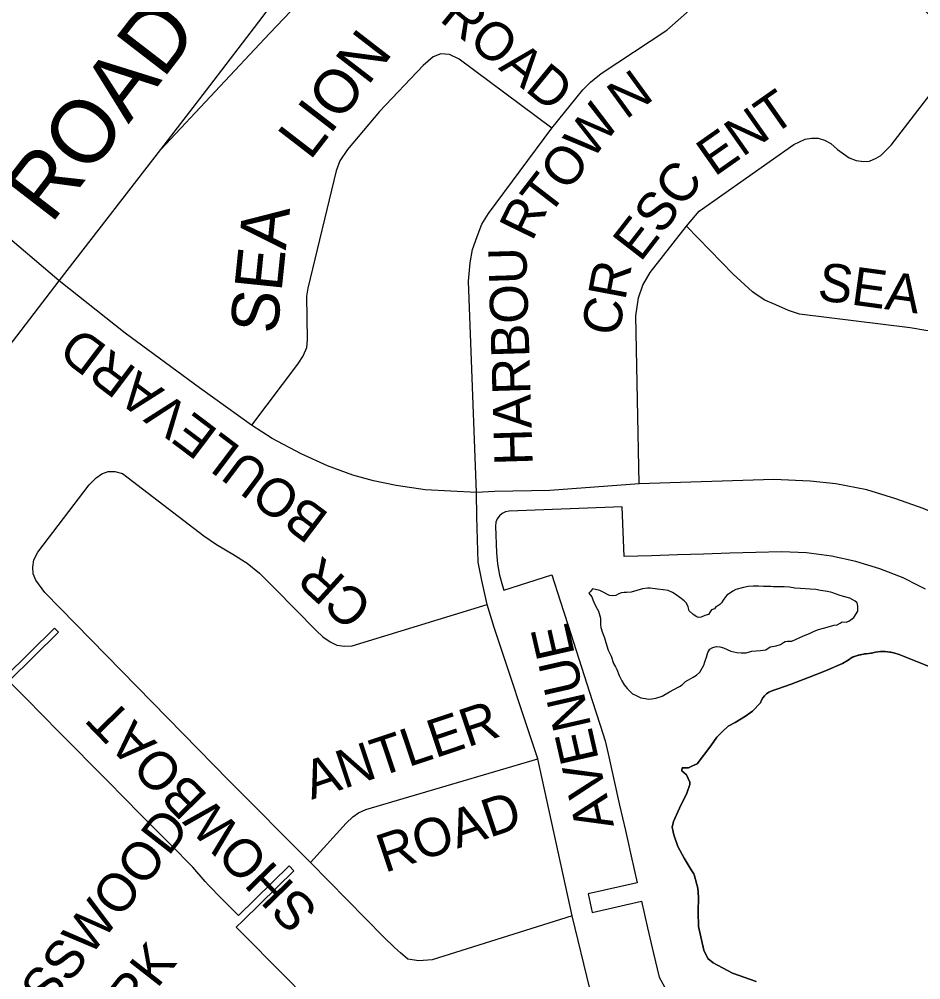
# Model space of a CAD drawing. Extents: x 586326 to 623965, y 4819854 to 4857850.
# Drawn here: x 599080 to 599553, y 4841337 to 4841841 of the extents above; entities that cross this region are included whole.
import ezdxf

# ---------------------------------------------------------------- set-up
doc = ezdxf.new("R2010")
doc.units = 0
for name, color, linetype in [('Major Rds and Hwys', 7, 'Continuous'), ('Major Rds Lbls', 7, 'Continuous'), ('Minor Rd Lbls', 7, 'Continuous'), ('Minor Rds', 7, 'Continuous'), ('Park Lbls', 7, 'Continuous'), ('Park Outlines', 7, 'Continuous'), ('Proposed Secondary Rds', 7, 'Continuous'), ('Secondary Rds Lbls', 7, 'Continuous'), ('SWM Ponds', 7, 'Continuous')]:
    doc.layers.add(name, color=color, linetype=linetype)

msp = doc.modelspace()

# ---------------------------------------------------------------- linework, layer by layer
at = {"layer": 'Major Rds and Hwys'}
for points in [[(599101.42, 4841703.8), (599067.09, 4841732.71), (599037.15, 4841755.66), (599007.35, 4841779.69), (598985.25, 4841803), (598970.88, 4841821.58), (598957.81, 4841844.2), (598949.09, 4841863.57), (598941.72, 4841886.27), (598936.46, 4841907.65), (598933.98, 4841929.46), (598934.22, 4841957.41), (598936.94, 4841979.77), (598942.29, 4842005.09), (598950.72, 4842029.68), (598987.29, 4842117.06), (599006.06, 4842168.43), (599010.07, 4842191.79)], [(599154.72, 4841772.63), (599180.38, 4841806.08), (599206.04, 4841839.53), (599254.56, 4841903.62), (599325.01, 4841983.71), (599356.38, 4842019.33)], [(599154.72, 4841772.63), (599211.66, 4841833.4), (599267.33, 4841891.87), (599313.29, 4841939.62), (599346.74, 4841965.92), (599395.51, 4841985.83), (599429.38, 4841990.74), (599448.22, 4841992.92), (599480.22, 4841990.84), (599510.25, 4841983.8), (599533.15, 4841971.69), (599582.09, 4841937.48), (599729.86, 4841811.67)], [(599101.42, 4841703.8), (599154.72, 4841772.63)], [(598834.26, 4841401.91), (598917.61, 4841486.97), (598988.97, 4841557.11), (599101.42, 4841703.8)]]:
    msp.add_lwpolyline(points, dxfattribs=at)
at = {"layer": 'Minor Rds'}
for points in [[(599430.34, 4841732.39), (599437.1, 4841740.3), (599486.76, 4841775.23), (599492.69, 4841778.05), (599496, 4841778.62), (599499.39, 4841778.55), (599502.81, 4841777.6), (599506.1, 4841775.75), (599509.61, 4841772.72), (599515.79, 4841768.32), (599519.42, 4841766.92), (599523.19, 4841766.41), (599526.31, 4841766.56), (599529.91, 4841768.04), (599532.31, 4841769.47), (599537.69, 4841774.88), (599568.73, 4841815.16), (599570.65, 4841819.26), (599571.48, 4841823.63), (599571.37, 4841827.16), (599570.14, 4841830.56), (599568.22, 4841833.78), (599505.92, 4841890.63)], [(599359.85, 4841783.74), (599376.09, 4841803.88), (599378.08, 4841806.01), (599380.05, 4841807.9), (599381.96, 4841809.58), (599385.72, 4841812.56), (599420.05, 4841835.23), (599458.77, 4841869.38)], [(599359.85, 4841783.74), (599311.18, 4841819.96), (599306.2, 4841822.51), (599301.62, 4841822.71), (599297.51, 4841821.19), (599292.25, 4841816.75), (599269.45, 4841792.48), (599252.56, 4841772.59), (599248.61, 4841766.67), (599246.6, 4841761.49), (599231.79, 4841699.92), (599231.18, 4841695.67), (599231.44, 4841672.96), (599231.07, 4841668.75), (599229.43, 4841664.63), (599226.33, 4841660.08), (599202.21, 4841628.06)], [(599320.25, 4841592.77), (599316.12, 4841703.57), (599316.95, 4841713.28), (599318.26, 4841720.13), (599320.56, 4841727.11), (599323.06, 4841733.49), (599326.55, 4841739.09), (599359.85, 4841783.74)], [(599701.46, 4841706.74), (599647.5, 4841755.35), (599644.1, 4841757.43), (599640.51, 4841758.52), (599637.31, 4841758.28), (599634.15, 4841757.17), (599630.28, 4841754.6), (599626.06, 4841750.3), (599574.82, 4841683.62), (599571.24, 4841679.96), (599568.54, 4841678.34), (599565.63, 4841677.18), (599561.71, 4841676.94), (599555.98, 4841677.68), (599547.67, 4841679.16), (599489.71, 4841686.29), (599483.91, 4841688.24), (599477.28, 4841691.13), (599471.56, 4841693.73), (599467.45, 4841696.36), (599465.07, 4841698.08), (599454.92, 4841707.3), (599430.34, 4841732.39)], [(599405.66, 4841597.32), (599403.84, 4841685.38), (599405.19, 4841694.91), (599407.44, 4841701.49), (599411.31, 4841708.09), (599430.34, 4841732.39)], [(599233.24, 4841398.81), (599190.36, 4841441.89), (599093.86, 4841540.47), (599089.24, 4841546.82), (599087.71, 4841550.2), (599087.61, 4841553.71), (599088.15, 4841557.47), (599090.26, 4841561.5), (599117.18, 4841596.9), (599120.75, 4841600.53), (599123.76, 4841602.66), (599127.15, 4841603.75), (599130.66, 4841603.84), (599134.64, 4841602.82), (599177.21, 4841570.16), (599183.96, 4841565.63), (599192.48, 4841560.47), (599200.01, 4841555.78), (599206.45, 4841550.45), (599214.46, 4841542.55), (599236.12, 4841520.4), (599239.71, 4841517.15), (599243.47, 4841514.51), (599246.94, 4841512.84), (599251.03, 4841512.34), (599255.12, 4841512.42), (599325.8, 4841534.19)], [(599325.8, 4841534.19), (599323, 4841546.74), (599321.2, 4841556.24), (599320.43, 4841580.03), (599320.25, 4841592.77)], [(599352.49, 4841453.12), (599329.52, 4841521.99), (599325.8, 4841534.19)], [(599233.24, 4841398.81), (599251.97, 4841419.47), (599255.49, 4841422.79), (599258.41, 4841424.9), (599262.24, 4841426.71), (599352.49, 4841453.12)], [(599370.49, 4841370.89), (599352.49, 4841453.12)], [(599370.49, 4841370.89), (599297.07, 4841347.81), (599290.02, 4841347.23), (599284.2, 4841348.22), (599280.39, 4841351.46), (599277.2, 4841354.2), (599271.67, 4841359.79), (599233.24, 4841398.81)], [(599394.65, 4841303.71), (599389.58, 4841310.02), (599387.02, 4841314.32), (599384.69, 4841319.11), (599382.07, 4841325.6), (599379.68, 4841332.73), (599370.49, 4841370.89)]]:
    msp.add_lwpolyline(points, dxfattribs=at)
at = {"layer": 'Park Outlines'}
for points in [[(599555.74, 4841542.18), (599552.2, 4841543.95), (599552.19, 4841543.93), (599552.2, 4841543.95), (599543.99, 4841548.03), (599531.78, 4841552.89), (599519.22, 4841556.71), (599506.38, 4841559.46), (599493.35, 4841561.14), (599480.23, 4841561.73), (599466.81, 4841561.37), (599453.1, 4841560.94), (599439.39, 4841560.51), (599425.68, 4841560.07), (599411.97, 4841559.64), (599397.66, 4841559.19), (599396.68, 4841585.24), (599337.48, 4841583.02), (599337.47, 4841583.02), (599335.54, 4841582.7), (599333.77, 4841581.88), (599332.26, 4841580.63), (599331.13, 4841579.03), (599330.45, 4841577.2), (599330.26, 4841575.25), (599330.79, 4841561.24), (599331.28, 4841555.35), (599332.3, 4841549.54), (599333.84, 4841543.84), (599334.55, 4841541.64), (599359.78, 4841549.72), (599359.78, 4841549.72), (599364.15, 4841536.09), (599368.33, 4841523.03), (599372.52, 4841509.96), (599376.7, 4841496.9), (599380.89, 4841483.84), (599385.08, 4841470.78), (599387.67, 4841462.69), (599389.25, 4841455.73), (599392.29, 4841442.35), (599395.34, 4841428.98), (599398.38, 4841415.61), (599399.46, 4841410.85), (599399.46, 4841410.85), (599401.42, 4841402.23), (599404.6, 4841388.27), (599378.77, 4841382.39), (599380.99, 4841372.65), (599406.82, 4841378.52), (599409.99, 4841364.56), (599413.04, 4841351.19), (599416.16, 4841338.76), (599421.61, 4841328.66)], [(599229.08, 4841329.84), (599220.49, 4841338.5), (599211.91, 4841347.17), (599203.32, 4841355.83), (599194.96, 4841364.26), (599194.32, 4841364.92), (599197.89, 4841368.42), (599224.48, 4841394.45), (599221.97, 4841397.02), (599195.37, 4841370.99), (599186.41, 4841380.12), (599179.9, 4841386.76), (599177.99, 4841388.95), (599171.56, 4841396.36), (599169.87, 4841398.06), (599161.29, 4841406.73), (599152.71, 4841415.4), (599144.13, 4841424.07), (599135.55, 4841432.74), (599126.97, 4841441.41), (599118.38, 4841450.08), (599109.8, 4841458.75), (599101.22, 4841467.42), (599092.64, 4841476.09), (599084.06, 4841484.76), (599075.06, 4841493.85), (599100.99, 4841519.52), (599098.88, 4841521.65), (599072.95, 4841495.99)], [(599561.13, 4841500.19), (599541.97, 4841507.91), (599539.59, 4841508.67), (599537.62, 4841509.08), (599537.13, 4841509.18), (599534.64, 4841509.42), (599532.14, 4841509.39), (599529.65, 4841509.1), (599529.52, 4841509.07), (599527.38, 4841508.58), (599527.21, 4841508.54), (599527.01, 4841508.52), (599526.06, 4841508.41), (599523.83, 4841508.17), (599523.22, 4841508.04), (599520.51, 4841507.46), (599520, 4841507.3), (599517.27, 4841506.43), (599517.12, 4841506.32), (599515.18, 4841504.92), (599512.2, 4841503.18), (599503.31, 4841499.36), (599494.33, 4841495.75), (599485.27, 4841492.35), (599478.25, 4841489.9), (599476.13, 4841489.17), (599474.79, 4841488.71), (599473.52, 4841488.07), (599472.35, 4841487.26), (599471.31, 4841486.28), (599470.42, 4841485.18), (599469.69, 4841483.95), (599469.14, 4841482.64), (599465.03, 4841478.25), (599461.36, 4841475.53), (599455.89, 4841472.3), (599452.33, 4841470.38), (599449.12, 4841467.43), (599446.32, 4841464.52), (599443.23, 4841459.94), (599435.92, 4841450.65), (599433.57, 4841449.46), (599431.47, 4841448.4), (599428.18, 4841448.44), (599427.95, 4841446.84), (599430.47, 4841444.86), (599432.19, 4841441.04), (599432.22, 4841439.78), (599430.63, 4841435.17), (599426.71, 4841427.28), (599425.87, 4841425.39), (599423.61, 4841420.41), (599422.9, 4841417.4), (599423.8, 4841413.37), (599425.89, 4841407.26), (599429.2, 4841401.09), (599432.77, 4841395.09), (599434.3, 4841392.99), (599434.6, 4841391.9), (599436.35, 4841385.38), (599436.77, 4841380.72), (599436.49, 4841372.91), (599436.69, 4841365.22), (599439.45, 4841352.85), (599441.68, 4841348.54), (599444.31, 4841346.22), (599454.52, 4841340.87), (599467.03, 4841336.51)], [(599467.03, 4841336.51), (599454.52, 4841340.87), (599444.31, 4841346.22), (599441.68, 4841348.54), (599439.45, 4841352.85), (599436.69, 4841365.22), (599436.49, 4841372.91), (599436.77, 4841380.72), (599436.35, 4841385.38), (599434.6, 4841391.9), (599434.3, 4841392.99), (599432.77, 4841395.09), (599429.2, 4841401.09), (599425.89, 4841407.26), (599423.8, 4841413.37), (599422.9, 4841417.4), (599423.61, 4841420.41), (599425.87, 4841425.39), (599426.71, 4841427.28), (599430.63, 4841435.17), (599432.22, 4841439.78), (599432.19, 4841441.04), (599430.47, 4841444.86), (599427.95, 4841446.84), (599428.18, 4841448.44), (599431.47, 4841448.4), (599433.57, 4841449.46), (599435.92, 4841450.65), (599443.23, 4841459.94), (599446.32, 4841464.52), (599449.12, 4841467.43), (599452.33, 4841470.38), (599455.89, 4841472.3), (599461.36, 4841475.53), (599465.03, 4841478.25), (599469.14, 4841482.64), (599469.69, 4841483.95), (599470.42, 4841485.18), (599471.31, 4841486.28), (599472.35, 4841487.26), (599473.52, 4841488.07), (599474.79, 4841488.71), (599476.13, 4841489.17), (599478.25, 4841489.9), (599485.27, 4841492.35), (599494.33, 4841495.75), (599503.31, 4841499.36), (599512.2, 4841503.18), (599515.18, 4841504.92), (599517.12, 4841506.32), (599520, 4841507.3), (599523.22, 4841508.04), (599526.06, 4841508.41), (599527.01, 4841508.52), (599527.38, 4841508.58), (599529.52, 4841509.07), (599532.14, 4841509.39), (599534.64, 4841509.42), (599537.13, 4841509.18), (599537.62, 4841509.08), (599539.59, 4841508.67), (599541.97, 4841507.91), (599561.13, 4841500.19)]]:
    msp.add_lwpolyline(points, dxfattribs=at)
at = {"layer": 'Proposed Secondary Rds'}
for points in [[(599202.21, 4841628.06), (599175.03, 4841647.71), (599136, 4841676.4), (599101.42, 4841703.8)], [(599320.25, 4841592.77), (599293.28, 4841594.26), (599278.11, 4841596.44), (599266.17, 4841599.02), (599255.44, 4841601.99), (599242.09, 4841606.8), (599228.39, 4841613.15), (599213.03, 4841621.17), (599202.21, 4841628.06)], [(599405.66, 4841597.32), (599358.7, 4841593.93), (599329.76, 4841593.35), (599320.25, 4841592.77)], [(599592.51, 4841564.83), (599567.78, 4841578.69), (599554.49, 4841584.44), (599540.26, 4841589.49), (599524.93, 4841594.19), (599508.78, 4841597.31), (599495.21, 4841598.82), (599476.28, 4841599.67), (599405.66, 4841597.32)]]:
    msp.add_lwpolyline(points, dxfattribs=at)
at = {"layer": 'SWM Ponds'}
msp.add_lwpolyline([(599398.95, 4841540.42), (599397.67, 4841540.33), (599396.17, 4841540.28), (599394.49, 4841539.53), (599393.27, 4841538.9), (599391.52, 4841538.68), (599390.01, 4841538.77), (599388.91, 4841539.39), (599386.78, 4841540.56), (599385.04, 4841541.44), (599381.03, 4841542.38), (599380.12, 4841540.9), (599379.14, 4841539.96), (599380.81, 4841538.05), (599381.33, 4841536.55), (599382.6, 4841533.49), (599384.19, 4841530.55), (599384.68, 4841529.31), (599385.38, 4841526.94), (599385.36, 4841524.89), (599385.26, 4841523.51), (599385.5, 4841522.1), (599386.26, 4841519.81), (599387.33, 4841516.66), (599388.04, 4841514.15), (599389.35, 4841510.22), (599390.84, 4841506.99), (599392.18, 4841503.26), (599393.09, 4841501.46), (599393.8, 4841500.05), (599395.16, 4841496.8), (599396.51, 4841494.16), (599397.73, 4841491.99), (599399.26, 4841490.06), (599401.11, 4841488.38), (599402.12, 4841487.34), (599403.59, 4841486.57), (599406.42, 4841485.21), (599408.84, 4841484.89), (599410.26, 4841484.52), (599412.16, 4841484.61), (599414.37, 4841484.95), (599417.71, 4841486.12), (599421.47, 4841488.28), (599423.85, 4841489.46), (599426.66, 4841491.04), (599428.18, 4841492.04), (599429.82, 4841493.68), (599431.49, 4841494.57), (599433.83, 4841496.02), (599435.68, 4841497.13), (599437.34, 4841498.63), (599439.54, 4841502.38), (599440.01, 4841504.08), (599440.87, 4841506.58), (599441.68, 4841508.86), (599442.62, 4841510.68), (599444.22, 4841511.49), (599446.13, 4841512.07), (599447.86, 4841511.94), (599449.81, 4841511.31), (599453.68, 4841509.58), (599456.89, 4841509.02), (599459.16, 4841508.82), (599461.62, 4841508.85), (599464.66, 4841509.63), (599469.27, 4841509.93), (599472.09, 4841510.27), (599474.29, 4841511.84), (599477.35, 4841512.49), (599479.67, 4841513.11), (599481.32, 4841514.14), (599482.13, 4841514.71), (599483.34, 4841514.86), (599485.6, 4841514.8), (599491.43, 4841517.43), (599495.18, 4841519.12), (599497.37, 4841520.2), (599499.72, 4841521.04), (599502.23, 4841521.76), (599507.78, 4841523.26), (599509.4, 4841523.46), (599510.93, 4841524.33), (599512, 4841525.07), (599514.15, 4841524.92), (599515.51, 4841525.37), (599518.08, 4841527.25), (599520.25, 4841530.66), (599520.21, 4841533.25), (599519.94, 4841534.92), (599518.86, 4841535.88), (599516.02, 4841537.38), (599512.83, 4841538.28), (599510.41, 4841539.08), (599508.62, 4841539.75), (599506.64, 4841540.32), (599504.31, 4841540.93), (599500.63, 4841541.5), (599498.31, 4841541.96), (599495.35, 4841542.22), (599490.25, 4841542.55), (599487.3, 4841542.66), (599484.36, 4841543.26), (599481.62, 4841543.33), (599479.44, 4841543.33), (599477.45, 4841543.43), (599475.87, 4841543.44), (599474.57, 4841543.49), (599470.87, 4841543.58), (599468.12, 4841543.79), (599465.33, 4841543.65), (599462.82, 4841543.55), (599460.22, 4841543.02), (599456.33, 4841541.93), (599454.72, 4841541.12), (599453.46, 4841540.28), (599451.81, 4841539.26), (599450.92, 4841538.13), (599449.7, 4841536.41), (599448.71, 4841534.99), (599447.93, 4841534.14), (599446.92, 4841533.47), (599445.76, 4841532.92), (599445.07, 4841531.88), (599443.56, 4841531.35), (599442.81, 4841530.23), (599442.02, 4841528.91), (599440.05, 4841528.26), (599438.02, 4841527.53), (599436.75, 4841527.3), (599435.89, 4841527.61), (599433.96, 4841528.87), (599431.82, 4841530.8), (599431.36, 4841532.86), (599430.44, 4841534.79), (599429.27, 4841535.95), (599426.99, 4841537.85), (599425.06, 4841539.12), (599423.05, 4841540.44), (599420.75, 4841541.39), (599418.25, 4841541.76), (599415.13, 4841542.13), (599411.44, 4841542.7), (599410.02, 4841542.59), (599407.4, 4841542.3), (599401.39, 4841540.58)], close=True, dxfattribs=at)

# ---------------------------------------------------------------- texts
at = {"layer": 'Major Rds Lbls'}
msp.add_text('ROAD NO. 107)', height=33.1697, rotation=52.3707, dxfattribs=at).set_placement((599097.09, 4841733.02))
at = {"layer": 'Minor Rd Lbls'}
for s, height, rotation, p in [('ROAD', 19.998, 320.7081, (599300.31, 4841840.45)), ('LION', 22.971, 52.3426, (599232.98, 4841766.47)), ('N', 20, 36.0628, (599398.54, 4841788.05)), ('ENT', 19.998, 35.0817, (599445.08, 4841758.12)), ('TOW', 19.998, 52.3685, (599357.99, 4841737.06)), ('ESC', 19.998, 52.2306, (599406.23, 4841713.19)), ('R', 20, 64.0279, (599349.47, 4841724.02)), ('SEA', 24.865, 84.118, (599215.72, 4841675.57)), ('HARBOU', 19.998, 91.7206, (599349.77, 4841607.3)), ('CR', 19.998, 79.3161, (599394.68, 4841674.13)), ('SEA', 19.998, 352.1865, (599498.59, 4841693.87)), ('CR', 19.998, 137.6441, (599266.9, 4841534.35)), ('AVENUE', 19.998, 102.8353, (599392.43, 4841418.13)), ('SHOWBOAT', 19.998, 134.1737, (599238.01, 4841374.1)), ('ANTLER', 19.998, 18.5469, (599233.81, 4841431.72)), ('ROAD', 19.998, 18.5469, (599272.17, 4841393.32))]:
    msp.add_text(s, height=height, rotation=rotation, dxfattribs=at).set_placement(p)
at = {"layer": 'Park Lbls'}
for s, p in [('MOSSWOOD', (599069.11, 4841287.03)), ('PARK', (599118.92, 4841289.08))]:
    msp.add_text(s, height=19.992, rotation=52, dxfattribs=at).set_placement(p)
at = {"layer": 'Secondary Rds Lbls'}
msp.add_text('BOULEVARD', height=19.998, rotation=142.9903, dxfattribs=at).set_placement((599243.71, 4841581.2))

doc.saveas('drawing.dxf')
